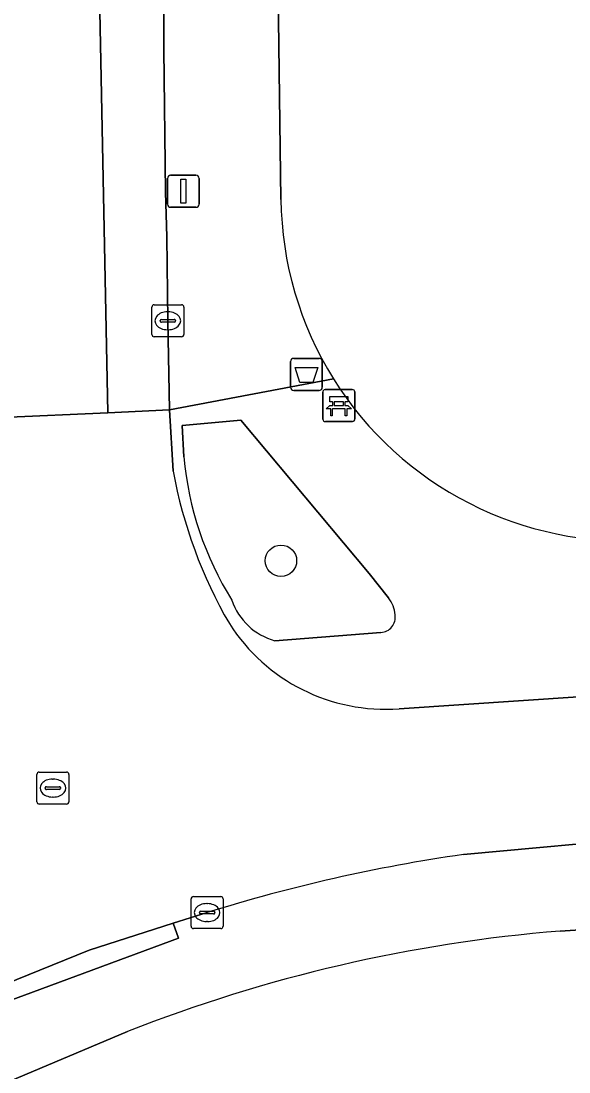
# Model space of a CAD drawing. Extents: x 161772 to 163126, y 383092 to 383917.
# Drawn here: x 162280.82 to 162297.92, y 383511.87 to 383544.69 of the extents above; entities that cross this region are included whole.
import ezdxf

# ---------------------------------------------------------------- set-up
doc = ezdxf.new("R2010")
doc.units = 0
for name, color, linetype in [('IMGEO_Afvalbak', 7, 'Continuous'), ('IMGEO_Bank', 7, 'Continuous'), ('IMGEO_Boom', 7, 'Continuous'), ('IMGEO_Erf', 7, 'Continuous'), ('IMGEO_Groenvoorziening', 7, 'Continuous'), ('IMGEO_Kolk', 7, 'Continuous'), ('IMGEO_Lichtmast', 7, 'Continuous'), ('IMGEO_Parkeervlak_open', 7, 'Continuous'), ('IMGEO_Rijbaan_lokaal_open', 7, 'Continuous'), ('IMGEO_Rioolput', 7, 'Continuous'), ('IMGEO_Voetpad_open', 7, 'Continuous')]:
    doc.layers.add(name, color=color, linetype=linetype)

msp = doc.modelspace()

# ---------------------------------------------------------------- linework, layer by layer
at = {"layer": 'IMGEO_Afvalbak'}
for p, q in [((162289.335, 383534.159), (162290.125, 383534.159)), ((162290.125, 383534.159), (162289.335, 383534.159)), ((162289.235, 383533.259), (162289.235, 383534.059)), ((162289.235, 383534.059), (162289.235, 383533.259)), ((162290.225, 383534.059), (162290.225, 383533.259)), ((162290.225, 383533.259), (162290.225, 383534.059)), ((162290.125, 383533.159), (162289.335, 383533.159)), ((162289.335, 383533.159), (162290.125, 383533.159))]:
    msp.add_line(p, q, dxfattribs=at)
msp.add_lwpolyline([(162289.378, 383533.873), (162290.082, 383533.873), (162289.933, 383533.403), (162289.527, 383533.403), (162289.378, 383533.873)], dxfattribs=at)
for centre, start, end in [((162289.335, 383534.059), 90, 180), ((162289.335, 383534.059), 90, 180), ((162290.125, 383534.059), 0, 90), ((162290.125, 383534.059), 360, 90), ((162289.335, 383533.259), 180, 270), ((162289.335, 383533.259), 180, 270), ((162290.125, 383533.259), 270, 0), ((162290.125, 383533.259), 270, 0)]:
    msp.add_arc(centre, 0.1, start, end, dxfattribs=at)
at = {"layer": 'IMGEO_Bank'}
for p, q in [((162290.316, 383533.184), (162291.157, 383533.184)), ((162291.157, 383533.184), (162290.316, 383533.184)), ((162290.241, 383532.259), (162290.241, 383533.1)), ((162290.241, 383533.1), (162290.241, 383532.259)), ((162291.241, 383533.109), (162291.241, 383532.268)), ((162291.241, 383532.268), (162291.241, 383533.109)), ((162290.938, 383532.582), (162290.545, 383532.582)), ((162290.55, 383532.69), (162290.55, 383532.796)), ((162290.594, 383532.796), (162290.594, 383532.69)), ((162290.882, 383532.802), (162290.6, 383532.802)), ((162290.6, 383532.684), (162290.882, 383532.684)), ((162290.888, 383532.69), (162290.888, 383532.796)), ((162290.932, 383532.796), (162290.932, 383532.69)), ((162291.166, 383532.184), (162290.325, 383532.184)), ((162290.325, 383532.184), (162291.166, 383532.184))]:
    msp.add_line(p, q, dxfattribs=at)
for points in [[(162290.544, 383532.802), (162290.458, 383532.802), (162290.458, 383532.963), (162291.021, 383532.963), (162291.021, 383532.802), (162290.938, 383532.802)], [(162290.488, 383532.582), (162290.346, 383532.582), (162290.458, 383532.684), (162290.544, 383532.684)], [(162290.538, 383532.575), (162290.538, 383532.368), (162290.495, 383532.368), (162290.495, 383532.575)], [(162290.938, 383532.684), (162291.021, 383532.684), (162291.133, 383532.582), (162290.994, 383532.582)], [(162290.988, 383532.575), (162290.988, 383532.368), (162290.944, 383532.368), (162290.944, 383532.575)]]:
    msp.add_lwpolyline(points, dxfattribs=at)
for centre, radius, start, end in [((162290.319, 383533.106), 0.0779, 92.4484, 184.2845), ((162290.319, 383533.106), 0.0779, 92.4484, 184.2845), ((162291.163, 383533.106), 0.0779, 2.4484, 94.2845), ((162291.163, 383533.106), 0.0779, 2.4484, 94.2845), ((162290.488, 383532.575), 0.00671, 2.8957, 87.1043), ((162290.545, 383532.575), 0.00671, 92.8957, 177.1043), ((162290.543, 383532.795), 0.00671, 2.8957, 87.1043), ((162290.543, 383532.691), 0.00671, 272.8957, 357.1043), ((162290.6, 383532.795), 0.00671, 92.8957, 177.1043), ((162290.6, 383532.691), 0.00671, 182.8957, 267.1043), ((162290.882, 383532.795), 0.00671, 2.8957, 87.1043), ((162290.882, 383532.691), 0.00671, 272.8957, 357.1043), ((162290.939, 383532.795), 0.00671, 92.8957, 177.1043), ((162290.939, 383532.691), 0.00671, 182.8957, 267.1043), ((162290.937, 383532.575), 0.00671, 2.8957, 87.1043), ((162290.994, 383532.575), 0.00671, 92.8957, 177.1043), ((162290.319, 383532.262), 0.0779, 182.4484, 274.2845), ((162290.319, 383532.262), 0.0779, 182.4484, 274.2845), ((162291.163, 383532.262), 0.0779, 272.4484, 4.2845), ((162291.163, 383532.262), 0.0779, 272.4484, 4.2845)]:
    msp.add_arc(centre, radius, start, end, dxfattribs=at)
at = {"layer": 'IMGEO_Boom'}
msp.add_circle((162288.936, 383527.838), 0.489, dxfattribs=at)
at = {"layer": 'IMGEO_Erf'}
for points in [[(162288.026, 383608.851), (162288.936, 383539.124)], [(162354.331, 383519.801), (162348.699, 383519.491), (162329.92, 383518.204), (162329.88, 383518.493), (162305.786, 383516.816), (162297.653, 383516.273)], [(162284.143, 383513.135), (162260.175, 383503.02), (162253.469, 383500.408), (162252.345, 383500), (162252.24, 383499.962)]]:
    msp.add_lwpolyline(points, dxfattribs=at)
for centre, radius, start, end in [((162299.726, 383539.236), 10.791, 180.5953, 211.9989), ((162299.715, 383539.236), 10.782, 212.0312, 273.9283), ((162301.48, 383469.146), 47.282, 94.6423, 111.5104)]:
    msp.add_arc(centre, radius, start, end, dxfattribs=at)
at = {"layer": 'IMGEO_Groenvoorziening'}
for points in [[(162292.29, 383526.675), (162291.683, 383527.439), (162287.681, 383532.225), (162285.848, 383532.06), (162285.908, 383531.078)], [(162288.748, 383525.342), (162292.055, 383525.597)]]:
    msp.add_lwpolyline(points, dxfattribs=at)
for centre, radius, start, end in [((162296.01, 383531.975), 10.142, 185.0745, 211.9645), ((162289.26, 383527.23), 1.957, 198.6079, 254.8209), ((162291.639, 383526.119), 0.856, 1.77, 40.5222), ((162292.023, 383526.074), 0.478, 273.8708, 8.6059)]:
    msp.add_arc(centre, radius, start, end, dxfattribs=at)
at = {"layer": 'IMGEO_Kolk'}
for p, q in [((162284.979, 383535.832), (162285.831, 383535.832)), ((162284.904, 383534.906), (162284.904, 383535.758)), ((162285.392, 383535.612), (162285.417, 383535.612)), ((162285.905, 383535.758), (162285.905, 383534.906)), ((162285.163, 383535.326), (162285.163, 383535.338)), ((162285.601, 383535.289), (162285.203, 383535.289)), ((162285.206, 383535.375), (162285.604, 383535.375)), ((162285.647, 383535.338), (162285.647, 383535.326)), ((162285.831, 383534.832), (162284.979, 383534.832)), ((162285.415, 383535.052), (162285.39, 383535.052)), ((162286.13, 383516.424), (162286.13, 383517.276)), ((162286.205, 383517.35), (162287.057, 383517.35)), ((162286.618, 383517.13), (162286.643, 383517.13)), ((162287.131, 383517.276), (162287.131, 383516.424)), ((162286.389, 383516.844), (162286.389, 383516.856)), ((162286.827, 383516.807), (162286.429, 383516.807)), ((162286.432, 383516.893), (162286.83, 383516.893)), ((162286.873, 383516.856), (162286.873, 383516.844)), ((162286.641, 383516.57), (162286.616, 383516.57)), ((162287.057, 383516.35), (162286.205, 383516.35))]:
    msp.add_line(p, q, dxfattribs=at)
for points in [[(162284.979, 383535.832), (162285.831, 383535.832)], [(162284.904, 383534.906), (162284.904, 383535.758)], [(162285.905, 383535.758), (162285.905, 383534.906)], [(162285.831, 383534.832), (162284.979, 383534.832)], [(162286.13, 383516.424), (162286.13, 383517.276)], [(162286.205, 383517.35), (162287.057, 383517.35)], [(162287.131, 383517.276), (162287.131, 383516.424)], [(162287.057, 383516.35), (162286.205, 383516.35)]]:
    msp.add_lwpolyline(points, dxfattribs=at)
for centre, radius, start, end in [((162284.981, 383535.756), 0.0765, 91.552, 178.448), ((162284.981, 383535.756), 0.0765, 91.552, 178.448), ((162285.829, 383535.756), 0.0765, 1.552, 88.448), ((162285.829, 383535.756), 0.0765, 1.552, 88.448), ((162285.203, 383535.335), 0.0403, 85.8775, 175.7526), ((162285.2, 383535.325), 0.0366, 178.938, 274.7102), ((162285.604, 383535.332), 0.043, 264.8664, 352.4533), ((162285.608, 383535.337), 0.0386, 1.7309, 96.639), ((162284.981, 383534.908), 0.0765, 181.552, 268.448), ((162284.981, 383534.908), 0.0765, 181.552, 268.448), ((162285.829, 383534.908), 0.0765, 271.552, 358.448), ((162285.829, 383534.908), 0.0765, 271.552, 358.448), ((162286.207, 383517.274), 0.0765, 91.552, 178.448), ((162286.207, 383517.274), 0.0765, 91.552, 178.448), ((162287.055, 383517.274), 0.0765, 1.552, 88.448), ((162287.055, 383517.274), 0.0765, 1.552, 88.448), ((162286.429, 383516.853), 0.0403, 85.8775, 175.7526), ((162286.426, 383516.843), 0.0366, 178.938, 274.7102), ((162286.83, 383516.85), 0.043, 264.8664, 352.4533), ((162286.834, 383516.855), 0.0386, 1.7309, 96.639), ((162286.207, 383516.426), 0.0765, 181.552, 268.448), ((162286.207, 383516.426), 0.0765, 181.552, 268.448), ((162287.055, 383516.426), 0.0765, 271.552, 358.448), ((162287.055, 383516.426), 0.0765, 271.552, 358.448)]:
    msp.add_arc(centre, radius, start, end, dxfattribs=at)
for centre, major_axis, ratio, start_param, end_param in [((162285.391, 383535.332), (-0.387, 0.002), 0.722429, 4.712389, 7.853982), ((162285.416, 383535.332), (-0.39, 0.002), 0.717154, 1.570796, 4.712389), ((162286.617, 383516.85), (-0.387, 0.002), 0.722429, 4.712389, 7.853982), ((162286.642, 383516.85), (-0.39, 0.002), 0.717154, 1.570796, 4.712389)]:
    msp.add_ellipse(centre, major_axis=major_axis, ratio=ratio, start_param=start_param, end_param=end_param, dxfattribs=at)
at = {"layer": 'IMGEO_Lichtmast'}
for p, q in [((162285.393, 383538.975), (162285.393, 383539.775)), ((162285.393, 383539.775), (162285.393, 383538.975)), ((162285.493, 383539.875), (162286.283, 383539.875)), ((162286.283, 383539.875), (162285.493, 383539.875)), ((162286.383, 383539.775), (162286.383, 383538.975)), ((162286.383, 383538.975), (162286.383, 383539.775)), ((162286.283, 383538.875), (162285.493, 383538.875)), ((162285.493, 383538.875), (162286.283, 383538.875))]:
    msp.add_line(p, q, dxfattribs=at)
msp.add_lwpolyline([(162285.813, 383539.75), (162285.963, 383539.75), (162285.963, 383539), (162285.813, 383539), (162285.813, 383539.75)], dxfattribs=at)
for centre, start, end in [((162285.493, 383539.775), 90, 180), ((162285.493, 383539.775), 90, 180), ((162286.283, 383539.775), 0, 90), ((162286.283, 383539.775), 360, 90), ((162285.493, 383538.975), 180, 270), ((162285.493, 383538.975), 180, 270), ((162286.283, 383538.975), 270, 0), ((162286.283, 383538.975), 270, 0)]:
    msp.add_arc(centre, 0.1, start, end, dxfattribs=at)
at = {"layer": 'IMGEO_Parkeervlak_open'}
for points in [[(162284.976, 383549.005), (162284.236, 383549.746), (162283.187, 383549.72), (162283.53, 383532.459), (162285.455, 383532.546), (162285.404, 383535.332), (162285.376, 383537.951), (162285.337, 383539.347), (162285.277, 383543.804)], [(162285.277, 383543.804), (162285.285, 383545.507), (162285.221, 383548.31)]]:
    msp.add_lwpolyline(points, dxfattribs=at)
at = {"layer": 'IMGEO_Rijbaan_lokaal_open'}
for points in [[(162278.129, 383548.282), (162278.172, 383546.716), (162278.208, 383545.419), (162278.262, 383543.027), (162278.369, 383537.642), (162280.132, 383537.677), (162280.234, 383532.311), (162283.53, 383532.459), (162283.187, 383549.72)], [(162285.569, 383530.634), (162285.455, 383532.546), (162283.53, 383532.459), (162280.234, 383532.311), (162278.481, 383532.232), (162278.676, 383525.441)], [(162300.218, 383523.709), (162298.828, 383523.626), (162298.362, 383523.595), (162292.621, 383523.216)], [(162294.627, 383518.665), (162300.527, 383519.207), (162300.218, 383523.709)], [(162273.292, 383518.111), (162272.382, 383517.659), (162274.11, 383513.54), (162274.699, 383512.137), (162279.146, 383514.141), (162282.946, 383515.674), (162285.57, 383516.52), (162286.631, 383516.849)]]:
    msp.add_lwpolyline(points, dxfattribs=at)
for centre, radius, start, end in [((162300.234, 383533.34), 14.913, 190.4552, 210.0436), ((162292.194, 383528.97), 5.769, 212.4493, 274.2476), ((162301.96, 383467.864), 51.327, 98.2142, 107.377)]:
    msp.add_arc(centre, radius, start, end, dxfattribs=at)
at = {"layer": 'IMGEO_Rioolput'}
for p, q in [((162281.318, 383520.313), (162281.318, 383521.165)), ((162281.393, 383521.239), (162282.245, 383521.239)), ((162281.806, 383521.019), (162281.831, 383521.019)), ((162282.319, 383521.165), (162282.319, 383520.313)), ((162281.577, 383520.733), (162281.577, 383520.745)), ((162282.015, 383520.696), (162281.617, 383520.696)), ((162281.62, 383520.782), (162282.018, 383520.782)), ((162282.061, 383520.745), (162282.061, 383520.733)), ((162281.829, 383520.459), (162281.804, 383520.459)), ((162282.245, 383520.239), (162281.393, 383520.239))]:
    msp.add_line(p, q, dxfattribs=at)
for points in [[(162281.318, 383520.313), (162281.318, 383521.165)], [(162281.393, 383521.239), (162282.245, 383521.239)], [(162282.319, 383521.165), (162282.319, 383520.313)], [(162282.245, 383520.239), (162281.393, 383520.239)]]:
    msp.add_lwpolyline(points, dxfattribs=at)
for centre, radius, start, end in [((162281.395, 383521.163), 0.0765, 91.552, 178.448), ((162281.395, 383521.163), 0.0765, 91.552, 178.448), ((162282.243, 383521.163), 0.0765, 1.552, 88.448), ((162282.243, 383521.163), 0.0765, 1.552, 88.448), ((162281.617, 383520.742), 0.0403, 85.8775, 175.7526), ((162281.614, 383520.732), 0.0366, 178.938, 274.7102), ((162282.018, 383520.739), 0.043, 264.8664, 352.4533), ((162282.022, 383520.744), 0.0386, 1.7309, 96.639), ((162281.395, 383520.315), 0.0765, 181.552, 268.448), ((162281.395, 383520.315), 0.0765, 181.552, 268.448), ((162282.243, 383520.315), 0.0765, 271.552, 358.448), ((162282.243, 383520.315), 0.0765, 271.552, 358.448)]:
    msp.add_arc(centre, radius, start, end, dxfattribs=at)
for centre, major_axis, ratio, start_param, end_param in [((162281.805, 383520.739), (-0.387, 0.002), 0.722429, 4.712389, 7.853982), ((162281.83, 383520.739), (-0.39, 0.002), 0.717154, 1.570796, 4.712389)]:
    msp.add_ellipse(centre, major_axis=major_axis, ratio=ratio, start_param=start_param, end_param=end_param, dxfattribs=at)
at = {"layer": 'IMGEO_Voetpad_open'}
for points in [[(162288.936, 383539.124), (162288.026, 383608.851)], [(162285.221, 383548.31), (162285.285, 383545.507), (162285.277, 383543.804), (162285.337, 383539.347), (162285.376, 383537.951), (162285.404, 383535.332), (162285.455, 383532.546), (162290.575, 383533.518)], [(162290.575, 383533.518), (162285.455, 383532.546), (162285.569, 383530.634)], [(162285.908, 383531.078), (162285.848, 383532.06), (162287.681, 383532.225), (162291.683, 383527.439), (162292.29, 383526.675)], [(162292.621, 383523.216), (162298.362, 383523.595), (162298.193, 383525.658), (162319.859, 383527.137), (162319.94, 383526.215), (162322.966, 383526.38), (162324.977, 383526.2), (162325.127, 383524.955), (162327.065, 383524.778), (162336.024, 383525.391), (162338.298, 383526.022), (162338.436, 383526.053), (162338.254, 383528.379)], [(162292.055, 383525.597), (162288.748, 383525.342)], [(162357.666, 383523.066), (162355.7, 383522.93), (162340.174, 383521.866), (162338.685, 383522.041), (162336.181, 383522.382), (162333.335, 383522.155), (162333.404, 383521.024), (162329.638, 383520.757), (162329.561, 383521.889), (162327.243, 383521.771), (162324.818, 383521.135), (162323.337, 383520.747), (162305.896, 383519.573), (162305.845, 383518.545), (162300.959, 383518.181), (162300.878, 383519.231), (162300.527, 383519.207), (162294.627, 383518.665)], [(162297.653, 383516.273), (162305.786, 383516.816), (162329.88, 383518.493), (162329.92, 383518.204), (162348.699, 383519.491), (162354.331, 383519.801)], [(162286.631, 383516.849), (162285.57, 383516.52), (162285.743, 383516.052), (162279.319, 383513.673), (162279.146, 383514.141), (162274.699, 383512.137), (162273.784, 383511.772), (162269.518, 383509.94), (162264.725, 383507.921), (162264.92, 383507.461), (162258.755, 383504.837), (162258.56, 383505.297), (162252.977, 383503.136)], [(162252.24, 383499.962), (162252.345, 383500), (162253.469, 383500.408), (162260.175, 383503.02), (162284.143, 383513.135)]]:
    msp.add_lwpolyline(points, dxfattribs=at)
msp.add_lwpolyline([(162279.146, 383514.141), (162279.319, 383513.673), (162285.743, 383516.052), (162285.57, 383516.52), (162282.946, 383515.674)], close=True, dxfattribs=at)
for centre, radius, start, end in [((162299.726, 383539.236), 10.791, 180.5953, 211.9989), ((162299.715, 383539.236), 10.782, 212.0312, 273.9283), ((162296.01, 383531.975), 10.142, 185.0745, 211.9645), ((162300.234, 383533.34), 14.913, 190.4552, 210.0436), ((162289.26, 383527.23), 1.957, 198.6079, 254.8209), ((162291.639, 383526.119), 0.856, 1.77, 40.5222), ((162292.023, 383526.074), 0.478, 273.8708, 8.6059), ((162292.194, 383528.97), 5.769, 212.4493, 274.2476), ((162301.96, 383467.864), 51.327, 98.2142, 107.377), ((162301.48, 383469.146), 47.282, 94.6423, 111.5104)]:
    msp.add_arc(centre, radius, start, end, dxfattribs=at)

doc.saveas('drawing.dxf')
